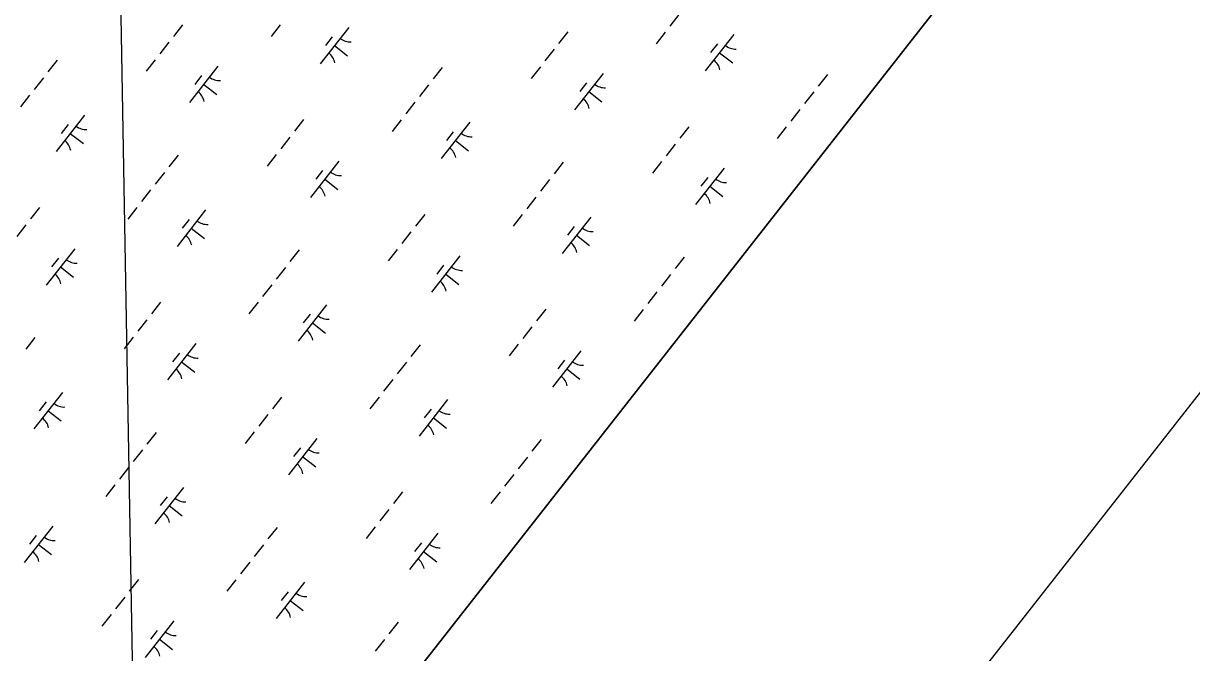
# Model space of a CAD drawing. Extents: x 3896831 to 3918110, y 171006 to 193349.
# Drawn here: x 3914830 to 3916094, y 183623 to 184304 of the extents above; entities that cross this region are included whole.
import ezdxf

# ---------------------------------------------------------------- set-up
doc = ezdxf.new("R2010")
doc.units = 0
for name, color, linetype in [('V-ANNO-SYMB', 7, 'Continuous'), ('V-GRID-FRAM', 7, 'Continuous'), ('V-GRID-MAJR', 7, 'Continuous'), ('V-WETL-SWMP', 7, 'Continuous')]:
    doc.layers.add(name, color=color, linetype=linetype)

msp = doc.modelspace()

# ---------------------------------------------------------------- linework, layer by layer
at = {"layer": 'V-ANNO-SYMB'}
msp.add_lwpolyline([(3907767.9, 191844.4), (3897563.8, 178825.1), (3906582.3, 171756.8), (3916786.3, 184776.1), (3907767.9, 191844.4)], dxfattribs=at)
at = {"layer": 'V-GRID-FRAM'}
msp.add_lwpolyline([(3916044.9, 184610), (3906752.8, 172754.1), (3900055.1, 177809.8), (3909313.3, 189695.8), (3916044.9, 184610)], dxfattribs=at)
at = {"layer": 'V-GRID-MAJR'}
msp.add_line((3914968.4, 182456.7), (3914902.7, 186252.3), dxfattribs=at)
at = {"layer": 'V-WETL-SWMP'}
for p, q in [((3910067.8, 176983.8), (3916044.9, 184610)), ((3915539.6, 184313.8), (3915529.7, 184301.2)), ((3915002.7, 184302.8), (3914992.8, 184290.2)), ((3915108.1, 184302.6), (3915098.3, 184290)), ((3915182.3, 184299.9), (3915151.4, 184260.5)), ((3915419.3, 184295.1), (3915409.4, 184282.5)), ((3915524.8, 184294.9), (3915514.9, 184282.3)), ((3914987.9, 184283.9), (3914978, 184271.3)), ((3915164.5, 184289.7), (3915157.1, 184280.3)), ((3915598.9, 184292.2), (3915568.1, 184252.8)), ((3915581.1, 184282), (3915573.7, 184272.6)), ((3915166.9, 184280.2), (3915181, 184269.1)), ((3915404.5, 184276.2), (3915394.6, 184263.6)), ((3915583.5, 184272.5), (3915597.7, 184261.4)), ((3914866.8, 184264.4), (3914857, 184251.8)), ((3914973.1, 184265), (3914963.2, 184252.4)), ((3915040.9, 184257.9), (3915010, 184218.6)), ((3915283.5, 184256.7), (3915273.6, 184244.1)), ((3915389.7, 184257.3), (3915379.8, 184244.7)), ((3914852, 184245.5), (3914842.2, 184232.9)), ((3915023.1, 184247.8), (3915015.7, 184238.3)), ((3915457.5, 184250.2), (3915426.7, 184210.9)), ((3915700.1, 184249), (3915690.2, 184236.4)), ((3915025.5, 184238.3), (3915039.6, 184227.2)), ((3915268.7, 184237.8), (3915258.8, 184225.2)), ((3915439.7, 184240.1), (3915432.3, 184230.6)), ((3915442.1, 184230.6), (3915456.3, 184219.5)), ((3914837.2, 184226.6), (3914827.3, 184214)), ((3915253.9, 184218.9), (3915244, 184206.3)), ((3915685.3, 184230.1), (3915675.4, 184217.5)), ((3914896.5, 184205), (3914865.7, 184165.6)), ((3915670.5, 184211.2), (3915660.6, 184198.6)), ((3914878.8, 184194.8), (3914871.4, 184185.3)), ((3915133.6, 184200.2), (3915123.7, 184187.6)), ((3915239.1, 184200), (3915229.2, 184187.4)), ((3915313.2, 184197.3), (3915282.3, 184157.9)), ((3915550.2, 184192.5), (3915540.4, 184179.9)), ((3915655.7, 184192.3), (3915645.8, 184179.7)), ((3914881.1, 184185.3), (3914895.3, 184174.2)), ((3915118.8, 184181.3), (3915108.9, 184168.7)), ((3915295.4, 184187.1), (3915288, 184177.6)), ((3915297.8, 184177.6), (3915311.9, 184166.5)), ((3915535.4, 184173.6), (3915525.6, 184161)), ((3914997.7, 184161.8), (3914987.9, 184149.2)), ((3915104, 184162.4), (3915094.1, 184149.8)), ((3915171.8, 184155.3), (3915141, 184116)), ((3915520.6, 184154.7), (3915510.8, 184142.1)), ((3914982.9, 184142.9), (3914973.1, 184130.3)), ((3915154, 184145.1), (3915146.6, 184135.7)), ((3915414.4, 184154.1), (3915404.5, 184141.5)), ((3915588.4, 184147.6), (3915557.6, 184108.3)), ((3915156.4, 184135.7), (3915170.5, 184124.6)), ((3915399.6, 184135.2), (3915389.7, 184122.6)), ((3915570.7, 184137.4), (3915563.2, 184128)), ((3914968.1, 184124), (3914958.3, 184111.4)), ((3915573, 184128), (3915587.2, 184116.9)), ((3914847.9, 184105.2), (3914838, 184092.7)), ((3914953.3, 184105.1), (3914943.5, 184092.5)), ((3915384.8, 184116.3), (3915374.9, 184103.7)), ((3915027.5, 184102.4), (3914996.6, 184063)), ((3915009.7, 184092.2), (3915002.3, 184082.7)), ((3915264.5, 184097.5), (3915254.6, 184085)), ((3915370, 184097.4), (3915360.1, 184084.8)), ((3915444.1, 184094.7), (3915413.3, 184055.3)), ((3914833.1, 184086.4), (3914823.2, 184073.8)), ((3915012, 184082.7), (3915026.2, 184071.6)), ((3915249.7, 184078.7), (3915239.8, 184066.1)), ((3915426.3, 184084.5), (3915418.9, 184075)), ((3915428.7, 184075), (3915442.9, 184063.9)), ((3914886.1, 184060.4), (3914855.2, 184021.1)), ((3915128.7, 184059.2), (3915118.8, 184046.6)), ((3915234.9, 184059.8), (3915225, 184047.2)), ((3914868.3, 184050.2), (3914860.9, 184040.8)), ((3914870.7, 184040.8), (3914884.8, 184029.6)), ((3915302.7, 184052.7), (3915271.9, 184013.4)), ((3915284.9, 184042.5), (3915277.5, 184033.1)), ((3915545.3, 184051.5), (3915535.4, 184038.9)), ((3915113.9, 184040.3), (3915104, 184027.7)), ((3915287.3, 184033.1), (3915301.5, 184021.9)), ((3915530.5, 184032.6), (3915520.6, 184020)), ((3915099.1, 184021.4), (3915089.2, 184008.8)), ((3915515.7, 184013.7), (3915505.8, 184001.1)), ((3914978.8, 184002.6), (3914968.9, 183990)), ((3915084.3, 184002.5), (3915074.4, 183989.9)), ((3915158.4, 183999.8), (3915127.5, 183960.4)), ((3915395.4, 183994.9), (3915385.6, 183982.3)), ((3915500.9, 183994.8), (3915491, 183982.2)), ((3914964, 183983.7), (3914954.1, 183971.2)), ((3915140.6, 183989.6), (3915133.2, 183980.1)), ((3915143, 183980.1), (3915157.1, 183969)), ((3914949.2, 183964.9), (3914939.3, 183952.3)), ((3915380.6, 183976), (3915370.8, 183963.5)), ((3914842.9, 183964.3), (3914833.1, 183951.7)), ((3915017, 183957.8), (3914986.2, 183918.5)), ((3915259.6, 183956.6), (3915249.7, 183944)), ((3915365.8, 183957.2), (3915356, 183944.6)), ((3914999.2, 183947.6), (3914991.8, 183938.2)), ((3915433.6, 183950.1), (3915402.8, 183910.8)), ((3915415.8, 183939.9), (3915408.4, 183930.5)), ((3915001.6, 183938.1), (3915015.7, 183927)), ((3915244.8, 183937.7), (3915234.9, 183925.1)), ((3915418.2, 183930.4), (3915432.4, 183919.3)), ((3915230, 183918.8), (3915220.1, 183906.2)), ((3914872.7, 183904.9), (3914841.8, 183865.5)), ((3914854.9, 183894.7), (3914847.5, 183885.2)), ((3915109.7, 183900), (3915099.8, 183887.4)), ((3915215.2, 183899.9), (3915205.3, 183887.3)), ((3915289.3, 183897.2), (3915258.5, 183857.8)), ((3914857.2, 183885.2), (3914871.4, 183874.1)), ((3915094.9, 183881.1), (3915085, 183868.5)), ((3915271.5, 183887), (3915264.1, 183877.5)), ((3915273.9, 183877.5), (3915288, 183866.4)), ((3914973.9, 183861.7), (3914964, 183849.1)), ((3915080.1, 183862.2), (3915070.2, 183849.7)), ((3915147.9, 183855.2), (3915117.1, 183815.9)), ((3915390.5, 183854), (3915380.6, 183841.4)), ((3914959.1, 183842.8), (3914949.2, 183830.2)), ((3915130.1, 183845), (3915122.7, 183835.6)), ((3915132.5, 183835.5), (3915146.7, 183824.4)), ((3915375.7, 183835.1), (3915365.8, 183822.5)), ((3914944.2, 183823.9), (3914934.4, 183811.3)), ((3915360.9, 183816.2), (3915351, 183803.6)), ((3914929.4, 183805), (3914919.6, 183792.4)), ((3915003.6, 183802.3), (3914972.7, 183762.9)), ((3914985.8, 183792.1), (3914978.4, 183782.6)), ((3915240.6, 183797.4), (3915230.8, 183784.8)), ((3915346.1, 183797.3), (3915336.2, 183784.7)), ((3914988.2, 183782.6), (3915002.3, 183771.5)), ((3915225.8, 183778.5), (3915216, 183765.9)), ((3914862.2, 183760.3), (3914831.3, 183721)), ((3914844.4, 183750.1), (3914837, 183740.7)), ((3915104.8, 183759), (3915094.9, 183746.5)), ((3915211, 183759.6), (3915201.1, 183747)), ((3915278.8, 183752.6), (3915248, 183713.3)), ((3914846.8, 183740.6), (3914860.9, 183729.5)), ((3915090, 183740.2), (3915080.1, 183727.6)), ((3915261, 183742.4), (3915253.6, 183733)), ((3915263.4, 183732.9), (3915277.6, 183721.8)), ((3915075.2, 183721.3), (3915065.3, 183708.7)), ((3914954.9, 183702.5), (3914945, 183689.9)), ((3915060.4, 183702.4), (3915050.5, 183689.8)), ((3915134.5, 183699.6), (3915103.7, 183660.3)), ((3915116.7, 183689.4), (3915109.3, 183680)), ((3914940.1, 183683.6), (3914930.2, 183671)), ((3915119.1, 183680), (3915133.2, 183668.9)), ((3914925.3, 183664.7), (3914915.4, 183652.1)), ((3914993.1, 183657.7), (3914962.3, 183618.3)), ((3915235.7, 183656.4), (3915225.8, 183643.8)), ((3914975.3, 183647.5), (3914967.9, 183638.1)), ((3914977.7, 183638), (3914991.9, 183626.9)), ((3915220.9, 183637.5), (3915211, 183625))]:
    msp.add_line(p, q, dxfattribs=at)
for centre, start, end in [((3915184.1, 184301.8), 231.1403, 272.6839), ((3915150, 184258.3), 11.1403, 52.6839), ((3915600.7, 184294.1), 231.1403, 272.6839), ((3915566.6, 184250.6), 11.1403, 52.6839), ((3915042.7, 184259.9), 231.1403, 272.6839), ((3915008.6, 184216.4), 11.1403, 52.6839), ((3915459.3, 184252.2), 231.1403, 272.6839), ((3915425.3, 184208.7), 11.1403, 52.6839), ((3914898.4, 184206.9), 231.1403, 272.6839), ((3915315, 184199.2), 231.1403, 272.6839), ((3914864.3, 184163.4), 11.1403, 52.6839), ((3915280.9, 184155.7), 11.1403, 52.6839), ((3915173.6, 184157.3), 231.1403, 272.6839), ((3915590.2, 184149.6), 231.1403, 272.6839), ((3915139.5, 184113.8), 11.1403, 52.6839), ((3915556.2, 184106.1), 11.1403, 52.6839), ((3915029.3, 184104.3), 231.1403, 272.6839), ((3915445.9, 184096.6), 231.1403, 272.6839), ((3914995.2, 184060.8), 11.1403, 52.6839), ((3915411.8, 184053.1), 11.1403, 52.6839), ((3914887.9, 184062.3), 231.1403, 272.6839), ((3915304.5, 184054.6), 231.1403, 272.6839), ((3914853.8, 184018.9), 11.1403, 52.6839), ((3915270.4, 184011.2), 11.1403, 52.6839), ((3915160.2, 184001.7), 231.1403, 272.6839), ((3915126.1, 183958.2), 11.1403, 52.6839), ((3915018.8, 183959.7), 231.1403, 272.6839), ((3914984.7, 183916.3), 11.1403, 52.6839), ((3915435.4, 183952), 231.1403, 272.6839), ((3915401.4, 183908.6), 11.1403, 52.6839), ((3914874.5, 183906.8), 231.1403, 272.6839), ((3914840.4, 183863.3), 11.1403, 52.6839), ((3915291.1, 183899.1), 231.1403, 272.6839), ((3915257, 183855.6), 11.1403, 52.6839), ((3915149.7, 183857.1), 231.1403, 272.6839), ((3915115.6, 183813.6), 11.1403, 52.6839), ((3915005.4, 183804.2), 231.1403, 272.6839), ((3914971.3, 183760.7), 11.1403, 52.6839), ((3914864, 183762.2), 231.1403, 272.6839), ((3915280.6, 183754.5), 231.1403, 272.6839), ((3914829.9, 183718.7), 11.1403, 52.6839), ((3915246.6, 183711), 11.1403, 52.6839), ((3915136.3, 183701.6), 231.1403, 272.6839), ((3915102.2, 183658.1), 11.1403, 52.6839), ((3914994.9, 183659.6), 231.1403, 272.6839), ((3914960.8, 183616.1), 11.1403, 52.6839)]:
    msp.add_arc(centre, 17.6, start, end, dxfattribs=at)

doc.saveas('drawing.dxf')
